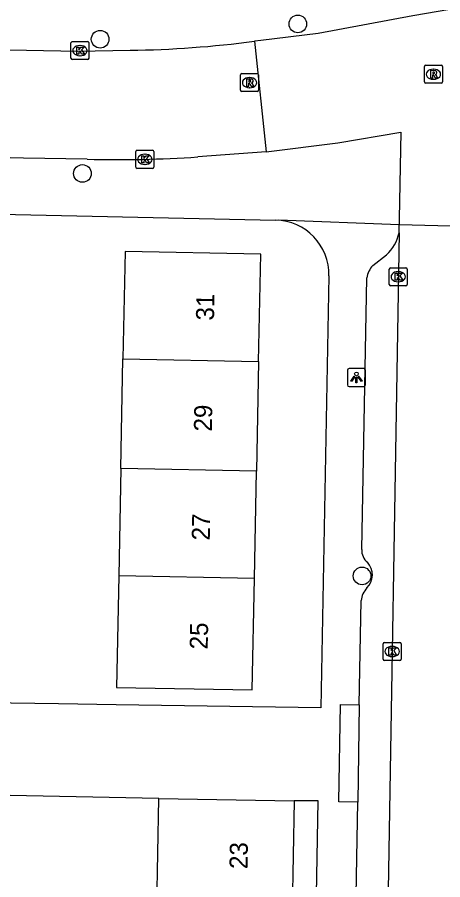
# Model space of a CAD drawing. Extents: x 160026 to 161302, y 384757 to 385701.
# Drawn here: x 160712.6 to 160736.2, y 385093.54 to 385141.36 of the extents above; entities that cross this region are included whole.
import ezdxf

# ---------------------------------------------------------------- set-up
doc = ezdxf.new("R2010")
doc.units = 0
for name, color, linetype in [('IMGEO_Boom', 7, 'Continuous'), ('IMGEO_Kolk', 7, 'Continuous'), ('IMGEO_Lichtpunt', 7, 'Continuous'), ('IMGEO_Muur', 7, 'Continuous'), ('IMGEO_Pand', 7, 'Continuous'), ('IMGEO_Pand_nummerreeks', 7, 'Continuous'), ('IMGEO_Rijbaan_lokaal_open', 7, 'Continuous'), ('IMGEO_Rioolput', 7, 'Continuous'), ('IMGEO_Voetpad_open', 7, 'Continuous')]:
    doc.layers.add(name, color=color, linetype=linetype)

msp = doc.modelspace()

# ---------------------------------------------------------------- linework, layer by layer
at = {"layer": 'IMGEO_Boom'}
for centre in [(160728.162, 385140.994), (160717.199, 385140.146), (160716.217, 385132.702), (160731.725, 385110.388)]:
    msp.add_circle(centre, 0.489, dxfattribs=at)
at = {"layer": 'IMGEO_Kolk'}
for p, q in [((160715.58, 385139.088), (160715.58, 385139.94)), ((160715.655, 385140.014), (160716.507, 385140.014)), ((160716.068, 385139.794), (160716.093, 385139.794)), ((160716.581, 385139.94), (160716.581, 385139.088)), ((160716.091, 385139.234), (160716.066, 385139.234)), ((160716.507, 385139.014), (160715.655, 385139.014)), ((160719.256, 385133.986), (160720.108, 385133.986)), ((160719.181, 385133.06), (160719.181, 385133.912)), ((160719.669, 385133.766), (160719.694, 385133.766)), ((160720.182, 385133.912), (160720.182, 385133.06)), ((160720.108, 385132.986), (160719.256, 385132.986)), ((160719.692, 385133.206), (160719.667, 385133.206)), ((160733.233, 385126.552), (160733.233, 385127.404)), ((160733.308, 385127.478), (160734.16, 385127.478)), ((160733.721, 385127.258), (160733.746, 385127.258)), ((160734.234, 385127.404), (160734.234, 385126.552)), ((160734.16, 385126.478), (160733.308, 385126.478)), ((160733.744, 385126.698), (160733.719, 385126.698)), ((160732.966, 385106.699), (160733.818, 385106.699)), ((160732.891, 385105.773), (160732.891, 385106.625)), ((160733.379, 385106.479), (160733.404, 385106.479)), ((160733.892, 385106.625), (160733.892, 385105.773)), ((160733.402, 385105.919), (160733.377, 385105.919)), ((160733.818, 385105.699), (160732.966, 385105.699))]:
    msp.add_line(p, q, dxfattribs=at)
for points in [[(160715.58, 385139.088), (160715.58, 385139.94)], [(160715.655, 385140.014), (160716.507, 385140.014)], [(160715.901, 385139.714), (160716.024, 385139.714), (160716.024, 385139.563), (160716.154, 385139.714), (160716.318, 385139.714), (160716.172, 385139.563), (160716.325, 385139.314), (160716.173, 385139.314), (160716.088, 385139.478), (160716.024, 385139.411), (160716.024, 385139.314), (160715.901, 385139.314), (160715.901, 385139.714)], [(160716.581, 385139.94), (160716.581, 385139.088)], [(160716.507, 385139.014), (160715.655, 385139.014)], [(160719.256, 385133.986), (160720.108, 385133.986)], [(160719.181, 385133.06), (160719.181, 385133.912)], [(160719.502, 385133.686), (160719.625, 385133.686), (160719.625, 385133.535), (160719.755, 385133.686), (160719.919, 385133.686), (160719.773, 385133.535), (160719.926, 385133.286), (160719.774, 385133.286), (160719.689, 385133.45), (160719.625, 385133.383), (160719.625, 385133.286), (160719.502, 385133.286), (160719.502, 385133.686)], [(160720.182, 385133.912), (160720.182, 385133.06)], [(160720.108, 385132.986), (160719.256, 385132.986)], [(160733.233, 385126.552), (160733.233, 385127.404)], [(160733.308, 385127.478), (160734.16, 385127.478)], [(160734.234, 385127.404), (160734.234, 385126.552)], [(160733.554, 385127.178), (160733.677, 385127.178), (160733.677, 385127.027), (160733.807, 385127.178), (160733.971, 385127.178), (160733.825, 385127.027), (160733.978, 385126.778), (160733.826, 385126.778), (160733.741, 385126.942), (160733.677, 385126.875), (160733.677, 385126.778), (160733.554, 385126.778), (160733.554, 385127.178)], [(160734.16, 385126.478), (160733.308, 385126.478)], [(160732.966, 385106.699), (160733.818, 385106.699)], [(160732.891, 385105.773), (160732.891, 385106.625)], [(160733.212, 385106.399), (160733.335, 385106.399), (160733.335, 385106.248), (160733.465, 385106.399), (160733.629, 385106.399), (160733.483, 385106.248), (160733.636, 385105.999), (160733.484, 385105.999), (160733.399, 385106.163), (160733.335, 385106.096), (160733.335, 385105.999), (160733.212, 385105.999), (160733.212, 385106.399)], [(160733.892, 385106.625), (160733.892, 385105.773)], [(160733.818, 385105.699), (160732.966, 385105.699)]]:
    msp.add_lwpolyline(points, dxfattribs=at)
for centre, start, end in [((160715.657, 385139.938), 91.552, 178.448), ((160715.657, 385139.938), 91.552, 178.448), ((160716.505, 385139.938), 1.552, 88.448), ((160716.505, 385139.938), 1.552, 88.448), ((160715.657, 385139.09), 181.552, 268.448), ((160715.657, 385139.09), 181.552, 268.448), ((160716.505, 385139.09), 271.552, 358.448), ((160716.505, 385139.09), 271.552, 358.448), ((160719.258, 385133.91), 91.552, 178.448), ((160719.258, 385133.91), 91.552, 178.448), ((160720.106, 385133.91), 1.552, 88.448), ((160720.106, 385133.91), 1.552, 88.448), ((160719.258, 385133.062), 181.552, 268.448), ((160719.258, 385133.062), 181.552, 268.448), ((160720.106, 385133.062), 271.552, 358.448), ((160720.106, 385133.062), 271.552, 358.448), ((160733.31, 385127.402), 91.552, 178.448), ((160733.31, 385127.402), 91.552, 178.448), ((160734.158, 385127.402), 1.552, 88.448), ((160734.158, 385127.402), 1.552, 88.448), ((160733.31, 385126.554), 181.552, 268.448), ((160733.31, 385126.554), 181.552, 268.448), ((160734.158, 385126.554), 271.552, 358.448), ((160734.158, 385126.554), 271.552, 358.448), ((160732.968, 385106.623), 91.552, 178.448), ((160732.968, 385106.623), 91.552, 178.448), ((160733.816, 385106.623), 1.552, 88.448), ((160733.816, 385106.623), 1.552, 88.448), ((160732.968, 385105.775), 181.552, 268.448), ((160732.968, 385105.775), 181.552, 268.448), ((160733.816, 385105.775), 271.552, 358.448), ((160733.816, 385105.775), 271.552, 358.448)]:
    msp.add_arc(centre, 0.0765, start, end, dxfattribs=at)
for centre, major_axis, ratio, start_param, end_param in [((160716.067, 385139.514), (-0.387, 0.002), 0.722429, 4.712389, 7.853982), ((160716.092, 385139.514), (-0.39, 0.002), 0.717154, 1.570796, 4.712389), ((160719.668, 385133.486), (-0.387, 0.002), 0.722429, 4.712389, 7.853982), ((160719.693, 385133.486), (-0.39, 0.002), 0.717154, 1.570796, 4.712389), ((160733.72, 385126.978), (-0.387, 0.002), 0.722429, 4.712389, 7.853982), ((160733.745, 385126.978), (-0.39, 0.002), 0.717154, 1.570796, 4.712389), ((160733.378, 385106.199), (-0.387, 0.002), 0.722429, 4.712389, 7.853982), ((160733.403, 385106.199), (-0.39, 0.002), 0.717154, 1.570796, 4.712389)]:
    msp.add_ellipse(centre, major_axis=major_axis, ratio=ratio, start_param=start_param, end_param=end_param, dxfattribs=at)
at = {"layer": 'IMGEO_Lichtpunt'}
for p, q in [((160730.912, 385121.792), (160730.912, 385120.985)), ((160730.912, 385121.792), (160730.912, 385120.985)), ((160731.814, 385121.887), (160731.006, 385121.887)), ((160731.814, 385121.887), (160731.006, 385121.887)), ((160731.908, 385120.985), (160731.908, 385121.792)), ((160731.908, 385120.985), (160731.908, 385121.792)), ((160731.006, 385120.891), (160731.814, 385120.891)), ((160731.006, 385120.891), (160731.814, 385120.891))]:
    msp.add_line(p, q, dxfattribs=at)
for points in [[(160731.286, 385121.456), (160731.325, 385121.428), (160731.137, 385121.166), (160731.099, 385121.193), (160731.286, 385121.456)], [(160731.388, 385121.408), (160731.435, 385121.408), (160731.435, 385121.086), (160731.388, 385121.086), (160731.388, 385121.408)], [(160731.498, 385121.428), (160731.536, 385121.455), (160731.723, 385121.193), (160731.684, 385121.165), (160731.498, 385121.428)]]:
    msp.add_lwpolyline(points, dxfattribs=at)
msp.add_circle((160731.411, 385121.59), 0.0994, dxfattribs=at)
for centre, start, end in [((160731.006, 385121.792), 90, 180), ((160731.006, 385121.792), 90, 180), ((160731.814, 385121.792), 0, 90), ((160731.814, 385121.792), 0, 90), ((160731.006, 385120.985), 180, 270), ((160731.006, 385120.985), 180, 270), ((160731.814, 385120.985), 270, 0), ((160731.814, 385120.985), 270, 360)]:
    msp.add_arc(centre, 0.0946, start, end, dxfattribs=at)
at = {"layer": 'IMGEO_Muur'}
for points in [[(160718.095, 385103.244), (160714.896, 385103.294)], [(160720.446, 385098.051), (160711.275, 385098.232)]]:
    msp.add_lwpolyline(points, dxfattribs=at)
at = {"layer": 'IMGEO_Pand'}
for points in [[(160725.989, 385122.271), (160726.103, 385128.225), (160718.578, 385128.369), (160718.464, 385122.416)], [(160718.347, 385116.349), (160718.464, 385122.416)], [(160718.464, 385122.416), (160725.989, 385122.271)], [(160725.989, 385122.271), (160725.872, 385116.204)], [(160718.347, 385116.349), (160718.233, 385110.397)], [(160725.872, 385116.204), (160718.347, 385116.349)], [(160725.758, 385110.252), (160725.872, 385116.204)], [(160718.233, 385110.397), (160718.114, 385104.209), (160725.639, 385104.065), (160725.758, 385110.252)], [(160725.758, 385110.252), (160718.233, 385110.397)], [(160720.336, 385091.989), (160720.446, 385098.051)], [(160720.446, 385098.051), (160727.958, 385097.915)], [(160727.958, 385097.915), (160727.848, 385091.853)]]:
    msp.add_lwpolyline(points, dxfattribs=at)
at = {"layer": 'IMGEO_Rijbaan_lokaal_open'}
for points in [[(160743.071, 385142.919), (160734.545, 385141.435), (160729.283, 385140.467), (160726.117, 385140.081), (160725.753, 385140.032)], [(160687.51, 385140.037), (160715.967, 385139.486), (160718.855, 385139.532)], [(160725.753, 385140.032), (160726.407, 385133.905)], [(160726.407, 385133.905), (160730.383, 385134.406), (160733.88, 385134.991), (160733.79, 385130.207), (160733.784, 385129.876)], [(160716.477, 385133.494), (160712.957, 385133.545), (160699.748, 385133.884), (160692.248, 385133.963), (160687.39, 385134.058)], [(160726.407, 385133.905), (160722.616, 385133.621)], [(160733.775, 385129.412), (160733.784, 385129.876)], [(160733.784, 385129.876), (160737.355, 385129.785)], [(160733.775, 385129.412), (160733.102, 385088.536), (160733.061, 385087.306), (160732.728, 385069.429)]]:
    msp.add_lwpolyline(points, dxfattribs=at)
for centre, radius, start, end in [((160717.996, 385199.221), 59.695, 270.82489, 277.46675), ((160718.203, 385198.499), 65.028, 268.47904, 273.89122)]:
    msp.add_arc(centre, radius, start, end, dxfattribs=at)
at = {"layer": 'IMGEO_Rioolput'}
for p, q in [((160735.256, 385138.704), (160736.108, 385138.704)), ((160725.061, 385138.239), (160725.913, 385138.239)), ((160735.181, 385137.778), (160735.181, 385138.63)), ((160735.669, 385138.484), (160735.694, 385138.484)), ((160736.182, 385138.63), (160736.182, 385137.778)), ((160724.986, 385137.313), (160724.986, 385138.165)), ((160725.474, 385138.019), (160725.499, 385138.019)), ((160725.987, 385138.165), (160725.987, 385137.313)), ((160735.692, 385137.924), (160735.667, 385137.924)), ((160725.497, 385137.459), (160725.472, 385137.459)), ((160736.108, 385137.704), (160735.256, 385137.704)), ((160725.913, 385137.239), (160725.061, 385137.239))]:
    msp.add_line(p, q, dxfattribs=at)
for points in [[(160735.256, 385138.704), (160736.108, 385138.704)], [(160725.061, 385138.239), (160725.913, 385138.239)], [(160735.181, 385137.778), (160735.181, 385138.63)], [(160735.77, 385138.402), (160735.518, 385138.404), (160735.518, 385138.004)], [(160735.696, 385138.323), (160735.642, 385138.323), (160735.642, 385138.242)], [(160735.642, 385138.242), (160735.694, 385138.242)], [(160736.182, 385138.63), (160736.182, 385137.778)], [(160724.986, 385137.313), (160724.986, 385138.165)], [(160725.575, 385137.937), (160725.323, 385137.939), (160725.323, 385137.539)], [(160725.501, 385137.858), (160725.447, 385137.858), (160725.447, 385137.777)], [(160725.447, 385137.777), (160725.499, 385137.777)], [(160725.987, 385138.165), (160725.987, 385137.313)], [(160735.518, 385138.004), (160735.642, 385138.004), (160735.642, 385138.166), (160735.653, 385138.166)], [(160735.7, 385138.137), (160735.771, 385138.004), (160735.911, 385138.004), (160735.846, 385138.13)], [(160725.323, 385137.539), (160725.447, 385137.539), (160725.447, 385137.701), (160725.458, 385137.701)], [(160725.505, 385137.672), (160725.576, 385137.539), (160725.716, 385137.539), (160725.651, 385137.665)], [(160736.108, 385137.704), (160735.256, 385137.704)], [(160725.913, 385137.239), (160725.061, 385137.239)]]:
    msp.add_lwpolyline(points, dxfattribs=at)
for centre, radius, start, end in [((160735.258, 385138.628), 0.0765, 91.552, 178.448), ((160735.258, 385138.628), 0.0765, 91.552, 178.448), ((160736.106, 385138.628), 0.0765, 1.552, 88.448), ((160736.106, 385138.628), 0.0765, 1.552, 88.448), ((160725.063, 385138.163), 0.0765, 91.552, 178.448), ((160725.063, 385138.163), 0.0765, 91.552, 178.448), ((160725.911, 385138.163), 0.0765, 1.552, 88.448), ((160725.911, 385138.163), 0.0765, 1.552, 88.448), ((160735.678, 385138.431), 0.19, 274.7715, 282.9687), ((160735.702, 385138.227), 0.0964, 77.0061, 93.1865), ((160735.716, 385138.284), 0.0378, 276.6634, 79.6772), ((160735.769, 385138.292), 0.109, 350.3612, 89.416), ((160735.767, 385138.292), 0.112, 277.5842, 350.9817), ((160725.483, 385137.966), 0.19, 274.7715, 282.9687), ((160725.507, 385137.762), 0.0964, 77.0061, 93.1865), ((160725.521, 385137.819), 0.0378, 276.6634, 79.6772), ((160725.574, 385137.827), 0.109, 350.3612, 89.416), ((160725.572, 385137.827), 0.112, 277.5842, 350.9817), ((160735.258, 385137.78), 0.0765, 181.552, 268.448), ((160735.258, 385137.78), 0.0765, 181.552, 268.448), ((160735.652, 385138.113), 0.0533, 26.0293, 88.6989), ((160735.751, 385138.077), 0.108, 29.5134, 73.7905), ((160736.106, 385137.78), 0.0765, 271.552, 358.448), ((160736.106, 385137.78), 0.0765, 271.552, 358.448), ((160725.063, 385137.315), 0.0765, 181.552, 268.448), ((160725.063, 385137.315), 0.0765, 181.552, 268.448), ((160725.457, 385137.648), 0.0533, 26.0293, 88.6989), ((160725.556, 385137.612), 0.108, 29.5134, 73.7905), ((160725.911, 385137.315), 0.0765, 271.552, 358.448), ((160725.911, 385137.315), 0.0765, 271.552, 358.448)]:
    msp.add_arc(centre, radius, start, end, dxfattribs=at)
for centre, major_axis, ratio, start_param, end_param in [((160735.668, 385138.204), (-0.387, 0.002), 0.722429, 4.712389, 7.853982), ((160735.693, 385138.204), (-0.39, 0.002), 0.717154, 1.570796, 4.712389), ((160725.473, 385137.739), (-0.387, 0.002), 0.722429, 4.712389, 7.853982), ((160725.498, 385137.739), (-0.39, 0.002), 0.717154, 1.570796, 4.712389)]:
    msp.add_ellipse(centre, major_axis=major_axis, ratio=ratio, start_param=start_param, end_param=end_param, dxfattribs=at)
at = {"layer": 'IMGEO_Voetpad_open'}
for points in [[(160709.111, 385130.508), (160726.926, 385130.121)], [(160726.926, 385130.121), (160727.1, 385130.131), (160733.784, 385129.876)], [(160732.317, 385127.597), (160733.078, 385128.198)], [(160729.89, 385127.033), (160729.433, 385103.068), (160718.095, 385103.244), (160714.896, 385103.294), (160709.624, 385103.376)], [(160731.708, 385111.853), (160731.988, 385126.914)], [(160731.565, 385103.245), (160731.671, 385109.018)], [(160731.484, 385097.845), (160730.445, 385097.861), (160730.527, 385103.261), (160731.565, 385103.245)], [(160731.565, 385103.245), (160731.484, 385097.845)], [(160720.446, 385098.051), (160711.275, 385098.232)], [(160727.96, 385022.845), (160729.292, 385097.92), (160727.958, 385097.915)], [(160731.297, 385087.53), (160731.484, 385097.845)]]:
    msp.add_lwpolyline(points, dxfattribs=at)
for centre, radius, start, end in [((160726.862, 385127.093), 3.029, 358.8716, 88.7809), ((160731.646, 385129.827), 2.169, 311.3124, 348.9643), ((160733.262, 385126.721), 1.288, 137.1676, 171.3923), ((160732.531, 385111.794), 0.825, 175.9001, 232.0098), ((160731.28, 385110.449), 1.017, 314.3306, 43.0911), ((160732.93, 385108.871), 1.268, 137.7947, 173.3174)]:
    msp.add_arc(centre, radius, start, end, dxfattribs=at)

# ---------------------------------------------------------------- texts
at = {"layer": 'IMGEO_Pand_nummerreeks'}
for s, rotation, p in [('31', 88.8998, (160723.512, 385124.54)), ('29', 88.8998, (160723.394, 385118.387)), ('27', 88.8998, (160723.278, 385112.347)), ('25', 88.8998, (160723.162, 385106.307)), ('23', 88.9609, (160725.369, 385094.13))]:
    msp.add_text(s, height=1, rotation=rotation, dxfattribs=at).set_placement(p)

doc.saveas('drawing.dxf')
